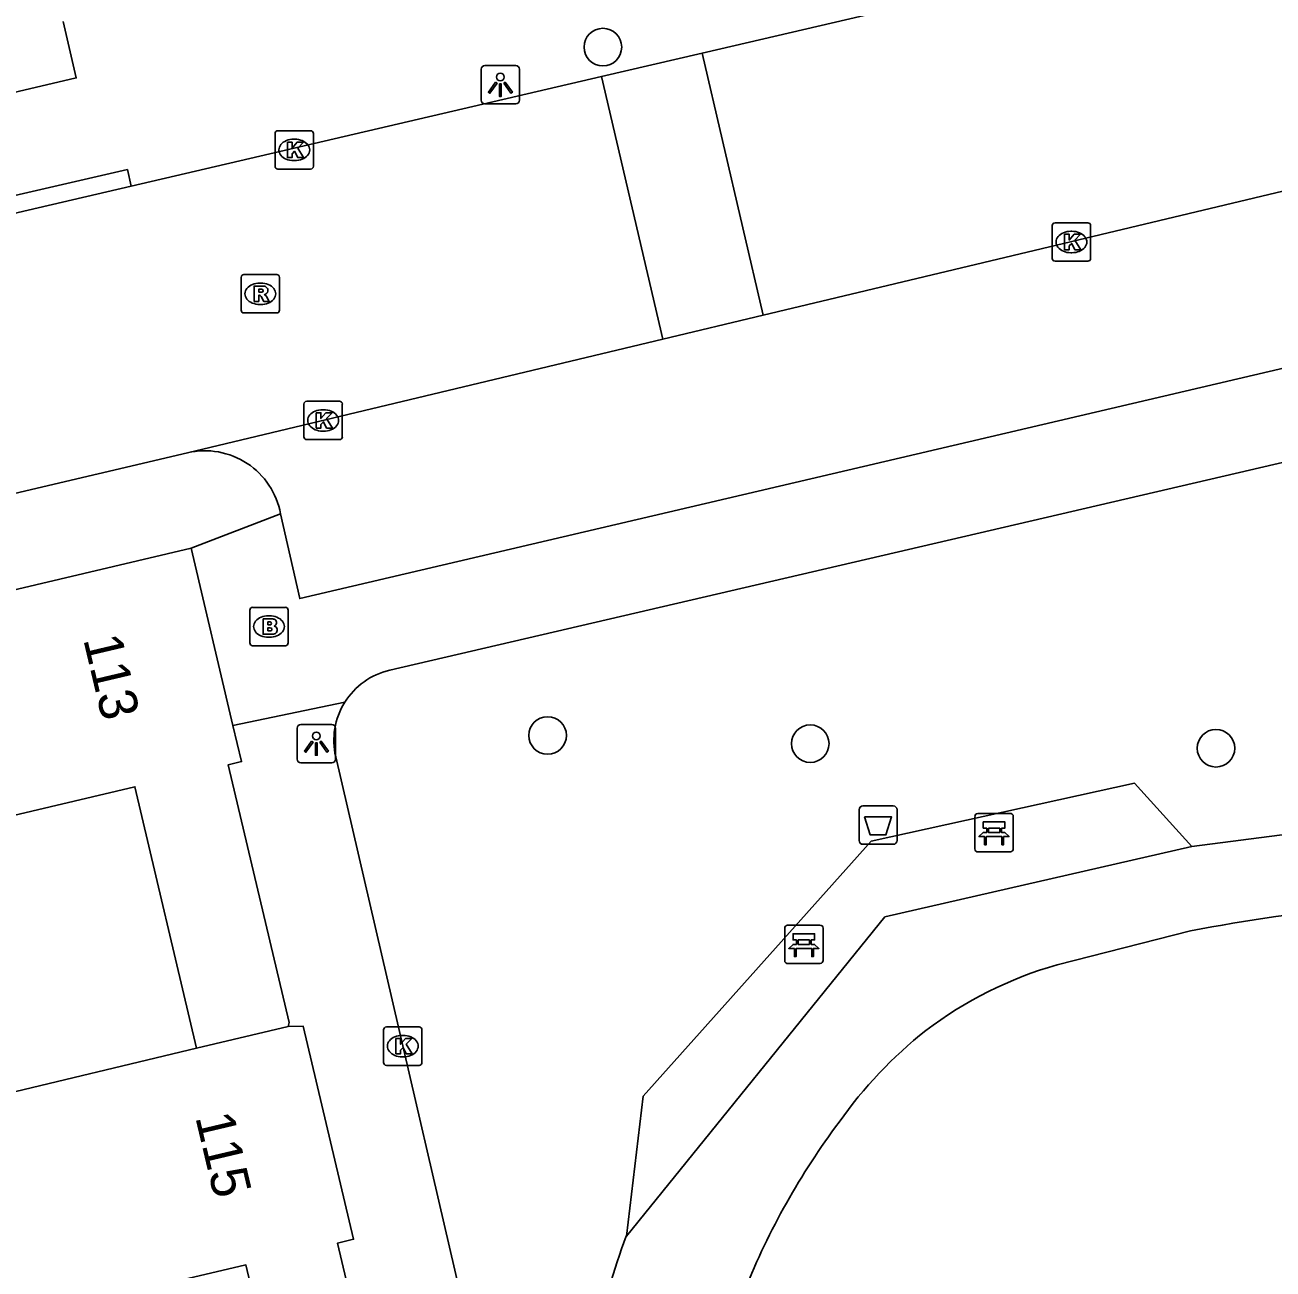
# Model space of a CAD drawing. Extents: x 162990 to 165007, y 383433 to 384336.
# Drawn here: x 164209.76 to 164242.26, y 384013.01 to 384045.42 of the extents above; entities that cross this region are included whole.
import ezdxf

# ---------------------------------------------------------------- set-up
doc = ezdxf.new("R2010")
doc.units = 0
for name, color, linetype in [('IMGEO_Afvalbak', 7, 'Continuous'), ('IMGEO_Bank', 7, 'Continuous'), ('IMGEO_Boom', 7, 'Continuous'), ('IMGEO_Brandkraan', 7, 'Continuous'), ('IMGEO_Kolk', 7, 'Continuous'), ('IMGEO_Lichtpunt', 7, 'Continuous'), ('IMGEO_Pand', 7, 'Continuous'), ('IMGEO_Pand_nummerreeks', 7, 'Continuous'), ('IMGEO_Rijbaan_lokaal_open', 7, 'Continuous'), ('IMGEO_Rioolput', 7, 'Continuous'), ('IMGEO_Voetpad_halfverhard', 7, 'Continuous'), ('IMGEO_Voetpad_open', 7, 'Continuous')]:
    doc.layers.add(name, color=color, linetype=linetype)

msp = doc.modelspace()

# ---------------------------------------------------------------- linework, layer by layer
at = {"layer": 'IMGEO_Afvalbak'}
for p, q in [((164231.476, 384024.178), (164231.476, 384024.978)), ((164231.476, 384024.978), (164231.476, 384024.178)), ((164231.576, 384025.078), (164232.366, 384025.078)), ((164232.366, 384025.078), (164231.576, 384025.078)), ((164232.466, 384024.978), (164232.466, 384024.178)), ((164232.466, 384024.178), (164232.466, 384024.978)), ((164232.366, 384024.078), (164231.576, 384024.078)), ((164231.576, 384024.078), (164232.366, 384024.078))]:
    msp.add_line(p, q, dxfattribs=at)
msp.add_lwpolyline([(164231.619, 384024.792), (164232.323, 384024.792), (164232.174, 384024.322), (164231.768, 384024.322), (164231.619, 384024.792)], dxfattribs=at)
for centre, start, end in [((164231.576, 384024.978), 90, 180), ((164231.576, 384024.978), 90, 180), ((164232.366, 384024.978), 0, 90), ((164232.366, 384024.978), 360, 90), ((164231.576, 384024.178), 180, 270), ((164231.576, 384024.178), 180, 270), ((164232.366, 384024.178), 270, 0), ((164232.366, 384024.178), 270, 0)]:
    msp.add_arc(centre, 0.1, start, end, dxfattribs=at)
at = {"layer": 'IMGEO_Bank'}
for p, q in [((164234.568, 384024.882), (164235.409, 384024.882)), ((164235.409, 384024.882), (164234.568, 384024.882)), ((164234.493, 384023.957), (164234.493, 384024.798)), ((164234.493, 384024.798), (164234.493, 384023.957)), ((164235.493, 384024.807), (164235.493, 384023.966)), ((164235.493, 384023.966), (164235.493, 384024.807)), ((164235.19, 384024.28), (164234.797, 384024.28)), ((164234.802, 384024.388), (164234.802, 384024.494)), ((164234.846, 384024.494), (164234.846, 384024.388)), ((164235.134, 384024.5), (164234.852, 384024.5)), ((164234.852, 384024.382), (164235.134, 384024.382)), ((164235.14, 384024.388), (164235.14, 384024.494)), ((164235.184, 384024.494), (164235.184, 384024.388)), ((164235.418, 384023.882), (164234.577, 384023.882)), ((164234.577, 384023.882), (164235.418, 384023.882)), ((164229.615, 384021.97), (164230.456, 384021.97)), ((164230.456, 384021.97), (164229.615, 384021.97)), ((164229.54, 384021.045), (164229.54, 384021.886)), ((164229.54, 384021.886), (164229.54, 384021.045)), ((164230.54, 384021.895), (164230.54, 384021.054)), ((164230.54, 384021.054), (164230.54, 384021.895)), ((164230.237, 384021.368), (164229.844, 384021.368)), ((164229.849, 384021.476), (164229.849, 384021.582)), ((164229.893, 384021.582), (164229.893, 384021.476)), ((164230.181, 384021.588), (164229.899, 384021.588)), ((164229.899, 384021.47), (164230.181, 384021.47)), ((164230.187, 384021.476), (164230.187, 384021.582)), ((164230.231, 384021.582), (164230.231, 384021.476)), ((164230.465, 384020.97), (164229.624, 384020.97)), ((164229.624, 384020.97), (164230.465, 384020.97))]:
    msp.add_line(p, q, dxfattribs=at)
for points in [[(164234.796, 384024.5), (164234.71, 384024.5), (164234.71, 384024.661), (164235.273, 384024.661), (164235.273, 384024.5), (164235.19, 384024.5)], [(164234.74, 384024.28), (164234.598, 384024.28), (164234.71, 384024.382), (164234.796, 384024.382)], [(164234.79, 384024.273), (164234.79, 384024.066), (164234.747, 384024.066), (164234.747, 384024.273)], [(164235.19, 384024.382), (164235.273, 384024.382), (164235.385, 384024.28), (164235.246, 384024.28)], [(164235.24, 384024.273), (164235.24, 384024.066), (164235.196, 384024.066), (164235.196, 384024.273)], [(164229.843, 384021.588), (164229.757, 384021.588), (164229.757, 384021.749), (164230.32, 384021.749), (164230.32, 384021.588), (164230.237, 384021.588)], [(164229.787, 384021.368), (164229.645, 384021.368), (164229.757, 384021.47), (164229.843, 384021.47)], [(164229.837, 384021.361), (164229.837, 384021.154), (164229.794, 384021.154), (164229.794, 384021.361)], [(164230.237, 384021.47), (164230.32, 384021.47), (164230.432, 384021.368), (164230.293, 384021.368)], [(164230.287, 384021.361), (164230.287, 384021.154), (164230.243, 384021.154), (164230.243, 384021.361)]]:
    msp.add_lwpolyline(points, dxfattribs=at)
for centre, radius, start, end in [((164234.571, 384024.804), 0.0779, 92.4484, 184.2845), ((164234.571, 384024.804), 0.0779, 92.4484, 184.2845), ((164235.415, 384024.804), 0.0779, 2.4484, 94.2845), ((164235.415, 384024.804), 0.0779, 2.4484, 94.2845), ((164234.74, 384024.273), 0.00671, 2.8957, 87.1043), ((164234.797, 384024.273), 0.00671, 92.8957, 177.1043), ((164234.795, 384024.493), 0.00671, 2.8957, 87.1043), ((164234.795, 384024.389), 0.00671, 272.8957, 357.1043), ((164234.852, 384024.493), 0.00671, 92.8957, 177.1043), ((164234.852, 384024.389), 0.00671, 182.8957, 267.1043), ((164235.134, 384024.493), 0.00671, 2.8957, 87.1043), ((164235.134, 384024.389), 0.00671, 272.8957, 357.1043), ((164235.191, 384024.493), 0.00671, 92.8957, 177.1043), ((164235.191, 384024.389), 0.00671, 182.8957, 267.1043), ((164235.189, 384024.273), 0.00671, 2.8957, 87.1043), ((164235.246, 384024.273), 0.00671, 92.8957, 177.1043), ((164234.571, 384023.96), 0.0779, 182.4484, 274.2845), ((164234.571, 384023.96), 0.0779, 182.4484, 274.2845), ((164235.415, 384023.96), 0.0779, 272.4484, 4.2845), ((164235.415, 384023.96), 0.0779, 272.4484, 4.2845), ((164229.618, 384021.892), 0.0779, 92.4484, 184.2845), ((164229.618, 384021.892), 0.0779, 92.4484, 184.2845), ((164230.462, 384021.892), 0.0779, 2.4484, 94.2845), ((164230.462, 384021.892), 0.0779, 2.4484, 94.2845), ((164229.787, 384021.361), 0.00671, 2.8957, 87.1043), ((164229.844, 384021.361), 0.00671, 92.8957, 177.1043), ((164229.842, 384021.581), 0.00671, 2.8957, 87.1043), ((164229.842, 384021.477), 0.00671, 272.8957, 357.1043), ((164229.899, 384021.581), 0.00671, 92.8957, 177.1043), ((164229.899, 384021.477), 0.00671, 182.8957, 267.1043), ((164230.181, 384021.581), 0.00671, 2.8957, 87.1043), ((164230.181, 384021.477), 0.00671, 272.8957, 357.1043), ((164230.238, 384021.581), 0.00671, 92.8957, 177.1043), ((164230.238, 384021.477), 0.00671, 182.8957, 267.1043), ((164230.236, 384021.361), 0.00671, 2.8957, 87.1043), ((164230.293, 384021.361), 0.00671, 92.8957, 177.1043), ((164229.618, 384021.048), 0.0779, 182.4484, 274.2845), ((164229.618, 384021.048), 0.0779, 182.4484, 274.2845), ((164230.462, 384021.048), 0.0779, 272.4484, 4.2845), ((164230.462, 384021.048), 0.0779, 272.4484, 4.2845)]:
    msp.add_arc(centre, radius, start, end, dxfattribs=at)
at = {"layer": 'IMGEO_Boom'}
for centre in [(164224.807, 384044.845), (164223.367, 384026.914), (164230.206, 384026.7), (164240.77, 384026.58)]:
    msp.add_circle(centre, 0.489, dxfattribs=at)
at = {"layer": 'IMGEO_Brandkraan'}
for p, q in [((164215.612, 384029.325), (164215.612, 384030.177)), ((164215.687, 384030.251), (164216.539, 384030.251)), ((164216.613, 384030.177), (164216.613, 384029.325)), ((164216.1, 384030.031), (164216.125, 384030.031)), ((164216.123, 384029.471), (164216.098, 384029.471)), ((164216.539, 384029.251), (164215.687, 384029.251))]:
    msp.add_line(p, q, dxfattribs=at)
for points in [[(164215.612, 384029.325), (164215.612, 384030.177)], [(164215.687, 384030.251), (164216.539, 384030.251)], [(164216.613, 384030.177), (164216.613, 384029.325)], [(164215.96, 384029.951), (164215.96, 384029.551), (164216.173, 384029.551)], [(164216.191, 384029.951), (164215.96, 384029.951)], [(164216.139, 384029.87), (164216.085, 384029.87), (164216.085, 384029.794)], [(164216.085, 384029.794), (164216.138, 384029.794)], [(164216.147, 384029.718), (164216.085, 384029.718), (164216.085, 384029.637)], [(164216.085, 384029.637), (164216.147, 384029.637)], [(164216.539, 384029.251), (164215.687, 384029.251)]]:
    msp.add_lwpolyline(points, dxfattribs=at)
for centre, radius, start, end in [((164215.689, 384030.175), 0.0765, 91.552, 178.448), ((164215.689, 384030.175), 0.0765, 91.552, 178.448), ((164216.537, 384030.175), 0.0765, 1.552, 88.448), ((164216.537, 384030.175), 0.0765, 1.552, 88.448), ((164216.14, 384029.832), 0.0379, 267.8285, 90.9355), ((164216.148, 384029.677), 0.0404, 269.8759, 90.5077), ((164216.195, 384029.806), 0.145, 59.4692, 91.5367), ((164216.22, 384029.853), 0.0922, 285.5137, 58.1501), ((164216.225, 384029.661), 0.105, 301.3115, 78.989), ((164216.179, 384029.802), 0.251, 268.6676, 293.5347), ((164215.689, 384029.327), 0.0765, 181.552, 268.448), ((164215.689, 384029.327), 0.0765, 181.552, 268.448), ((164216.537, 384029.327), 0.0765, 271.552, 358.448), ((164216.537, 384029.327), 0.0765, 271.552, 358.448)]:
    msp.add_arc(centre, radius, start, end, dxfattribs=at)
for centre, major_axis, ratio, start_param, end_param in [((164216.099, 384029.751), (-0.387, 0.002), 0.722429, 4.712389, 7.853982), ((164216.124, 384029.751), (-0.39, 0.002), 0.717154, 1.570796, 4.712389)]:
    msp.add_ellipse(centre, major_axis=major_axis, ratio=ratio, start_param=start_param, end_param=end_param, dxfattribs=at)
at = {"layer": 'IMGEO_Kolk'}
for p, q in [((164216.27, 384041.741), (164216.27, 384042.593)), ((164216.345, 384042.667), (164217.197, 384042.667)), ((164216.758, 384042.447), (164216.783, 384042.447)), ((164217.271, 384042.593), (164217.271, 384041.741)), ((164216.781, 384041.887), (164216.756, 384041.887)), ((164217.197, 384041.667), (164216.345, 384041.667)), ((164236.505, 384039.342), (164236.505, 384040.194)), ((164236.58, 384040.268), (164237.432, 384040.268)), ((164237.506, 384040.194), (164237.506, 384039.342)), ((164236.993, 384040.048), (164237.018, 384040.048)), ((164237.016, 384039.488), (164236.991, 384039.488)), ((164237.432, 384039.268), (164236.58, 384039.268)), ((164217.096, 384035.62), (164217.948, 384035.62)), ((164217.021, 384034.694), (164217.021, 384035.546)), ((164217.509, 384035.4), (164217.534, 384035.4)), ((164218.022, 384035.546), (164218.022, 384034.694)), ((164217.948, 384034.62), (164217.096, 384034.62)), ((164217.532, 384034.84), (164217.507, 384034.84)), ((164219.17, 384019.32), (164220.022, 384019.32)), ((164219.095, 384018.394), (164219.095, 384019.246)), ((164219.583, 384019.1), (164219.608, 384019.1)), ((164220.096, 384019.246), (164220.096, 384018.394)), ((164219.606, 384018.54), (164219.581, 384018.54)), ((164220.022, 384018.32), (164219.17, 384018.32))]:
    msp.add_line(p, q, dxfattribs=at)
for points in [[(164216.27, 384041.741), (164216.27, 384042.593)], [(164216.345, 384042.667), (164217.197, 384042.667)], [(164217.271, 384042.593), (164217.271, 384041.741)], [(164216.591, 384042.367), (164216.714, 384042.367), (164216.714, 384042.216), (164216.844, 384042.367), (164217.008, 384042.367), (164216.862, 384042.216), (164217.015, 384041.967), (164216.863, 384041.967), (164216.778, 384042.131), (164216.714, 384042.064), (164216.714, 384041.967), (164216.591, 384041.967), (164216.591, 384042.367)], [(164217.197, 384041.667), (164216.345, 384041.667)], [(164236.505, 384039.342), (164236.505, 384040.194)], [(164236.58, 384040.268), (164237.432, 384040.268)], [(164237.506, 384040.194), (164237.506, 384039.342)], [(164236.826, 384039.968), (164236.949, 384039.968), (164236.949, 384039.817), (164237.079, 384039.968), (164237.243, 384039.968), (164237.097, 384039.817), (164237.25, 384039.568), (164237.098, 384039.568), (164237.013, 384039.732), (164236.949, 384039.665), (164236.949, 384039.568), (164236.826, 384039.568), (164236.826, 384039.968)], [(164237.432, 384039.268), (164236.58, 384039.268)], [(164217.096, 384035.62), (164217.948, 384035.62)], [(164217.021, 384034.694), (164217.021, 384035.546)], [(164217.342, 384035.32), (164217.465, 384035.32), (164217.465, 384035.169), (164217.595, 384035.32), (164217.759, 384035.32), (164217.613, 384035.169), (164217.766, 384034.92), (164217.614, 384034.92), (164217.529, 384035.084), (164217.465, 384035.017), (164217.465, 384034.92), (164217.342, 384034.92), (164217.342, 384035.32)], [(164218.022, 384035.546), (164218.022, 384034.694)], [(164217.948, 384034.62), (164217.096, 384034.62)], [(164219.17, 384019.32), (164220.022, 384019.32)], [(164219.095, 384018.394), (164219.095, 384019.246)], [(164219.416, 384019.02), (164219.539, 384019.02), (164219.539, 384018.869), (164219.669, 384019.02), (164219.833, 384019.02), (164219.687, 384018.869), (164219.84, 384018.62), (164219.688, 384018.62), (164219.603, 384018.784), (164219.539, 384018.717), (164219.539, 384018.62), (164219.416, 384018.62), (164219.416, 384019.02)], [(164220.096, 384019.246), (164220.096, 384018.394)], [(164220.022, 384018.32), (164219.17, 384018.32)]]:
    msp.add_lwpolyline(points, dxfattribs=at)
for centre, start, end in [((164216.347, 384042.591), 91.552, 178.448), ((164216.347, 384042.591), 91.552, 178.448), ((164217.195, 384042.591), 1.552, 88.448), ((164217.195, 384042.591), 1.552, 88.448), ((164216.347, 384041.743), 181.552, 268.448), ((164216.347, 384041.743), 181.552, 268.448), ((164217.195, 384041.743), 271.552, 358.448), ((164217.195, 384041.743), 271.552, 358.448), ((164236.582, 384040.192), 91.552, 178.448), ((164236.582, 384040.192), 91.552, 178.448), ((164237.43, 384040.192), 1.552, 88.448), ((164237.43, 384040.192), 1.552, 88.448), ((164236.582, 384039.344), 181.552, 268.448), ((164236.582, 384039.344), 181.552, 268.448), ((164237.43, 384039.344), 271.552, 358.448), ((164237.43, 384039.344), 271.552, 358.448), ((164217.098, 384035.544), 91.552, 178.448), ((164217.098, 384035.544), 91.552, 178.448), ((164217.946, 384035.544), 1.552, 88.448), ((164217.946, 384035.544), 1.552, 88.448), ((164217.098, 384034.696), 181.552, 268.448), ((164217.098, 384034.696), 181.552, 268.448), ((164217.946, 384034.696), 271.552, 358.448), ((164217.946, 384034.696), 271.552, 358.448), ((164219.172, 384019.244), 91.552, 178.448), ((164219.172, 384019.244), 91.552, 178.448), ((164220.02, 384019.244), 1.552, 88.448), ((164220.02, 384019.244), 1.552, 88.448), ((164219.172, 384018.396), 181.552, 268.448), ((164219.172, 384018.396), 181.552, 268.448), ((164220.02, 384018.396), 271.552, 358.448), ((164220.02, 384018.396), 271.552, 358.448)]:
    msp.add_arc(centre, 0.0765, start, end, dxfattribs=at)
for centre, major_axis, ratio, start_param, end_param in [((164216.757, 384042.167), (-0.387, 0.002), 0.722429, 4.712389, 7.853982), ((164216.782, 384042.167), (-0.39, 0.002), 0.717154, 1.570796, 4.712389), ((164236.992, 384039.768), (-0.387, 0.002), 0.722429, 4.712389, 7.853982), ((164237.017, 384039.768), (-0.39, 0.002), 0.717154, 1.570796, 4.712389), ((164217.508, 384035.12), (-0.387, 0.002), 0.722429, 4.712389, 7.853982), ((164217.533, 384035.12), (-0.39, 0.002), 0.717154, 1.570796, 4.712389), ((164219.582, 384018.82), (-0.387, 0.002), 0.722429, 4.712389, 7.853982), ((164219.607, 384018.82), (-0.39, 0.002), 0.717154, 1.570796, 4.712389)]:
    msp.add_ellipse(centre, major_axis=major_axis, ratio=ratio, start_param=start_param, end_param=end_param, dxfattribs=at)
at = {"layer": 'IMGEO_Lichtpunt'}
for p, q in [((164222.54, 384044.363), (164221.732, 384044.363)), ((164222.54, 384044.363), (164221.732, 384044.363)), ((164221.638, 384044.268), (164221.638, 384043.461)), ((164221.638, 384044.268), (164221.638, 384043.461)), ((164222.634, 384043.461), (164222.634, 384044.268)), ((164222.634, 384043.461), (164222.634, 384044.268)), ((164221.732, 384043.367), (164222.54, 384043.367)), ((164221.732, 384043.367), (164222.54, 384043.367)), ((164217.749, 384027.199), (164216.941, 384027.199)), ((164217.749, 384027.199), (164216.941, 384027.199)), ((164216.847, 384027.104), (164216.847, 384026.297)), ((164216.847, 384027.104), (164216.847, 384026.297)), ((164217.843, 384026.297), (164217.843, 384027.104)), ((164217.843, 384026.297), (164217.843, 384027.104)), ((164216.941, 384026.203), (164217.749, 384026.203)), ((164216.941, 384026.203), (164217.749, 384026.203))]:
    msp.add_line(p, q, dxfattribs=at)
for points in [[(164222.012, 384043.932), (164222.051, 384043.904), (164221.863, 384043.642), (164221.825, 384043.669), (164222.012, 384043.932)], [(164222.114, 384043.884), (164222.161, 384043.884), (164222.161, 384043.562), (164222.114, 384043.562), (164222.114, 384043.884)], [(164222.224, 384043.904), (164222.262, 384043.931), (164222.449, 384043.669), (164222.41, 384043.641), (164222.224, 384043.904)], [(164217.221, 384026.768), (164217.26, 384026.74), (164217.072, 384026.478), (164217.034, 384026.505), (164217.221, 384026.768)], [(164217.323, 384026.72), (164217.37, 384026.72), (164217.37, 384026.398), (164217.323, 384026.398), (164217.323, 384026.72)], [(164217.433, 384026.74), (164217.471, 384026.767), (164217.658, 384026.505), (164217.619, 384026.477), (164217.433, 384026.74)]]:
    msp.add_lwpolyline(points, dxfattribs=at)
for centre in [(164222.137, 384044.066), (164217.346, 384026.902)]:
    msp.add_circle(centre, 0.0994, dxfattribs=at)
for centre, start, end in [((164221.732, 384044.268), 90, 180), ((164221.732, 384044.268), 90, 180), ((164222.54, 384044.268), 0, 90), ((164222.54, 384044.268), 0, 90), ((164221.732, 384043.461), 180, 270), ((164221.732, 384043.461), 180, 270), ((164222.54, 384043.461), 270, 0), ((164222.54, 384043.461), 270, 360), ((164216.941, 384027.104), 90, 180), ((164216.941, 384027.104), 90, 180), ((164217.749, 384027.104), 0, 90), ((164217.749, 384027.104), 0, 90), ((164216.941, 384026.297), 180, 270), ((164216.941, 384026.297), 180, 270), ((164217.749, 384026.297), 270, 0), ((164217.749, 384026.297), 270, 360)]:
    msp.add_arc(centre, 0.0946, start, end, dxfattribs=at)
at = {"layer": 'IMGEO_Pand'}
for points in [[(164210.751, 384045.51), (164211.094, 384044.042), (164208.249, 384043.377)], [(164214.083, 384031.794), (164200.399, 384028.561)], [(164214.083, 384031.794), (164215.173, 384027.177)], [(164215.173, 384027.177), (164215.397, 384026.231), (164215.053, 384026.149), (164216.639, 384019.438), (164216.611, 384019.336)], [(164208.858, 384017.481), (164207.245, 384024.306), (164212.621, 384025.576), (164214.229, 384018.766)], [(164214.229, 384018.766), (164216.611, 384019.336)], [(164216.611, 384019.336), (164217.001, 384019.343), (164218.313, 384013.79), (164217.898, 384013.692), (164219.557, 384006.673)], [(164214.229, 384018.766), (164208.858, 384017.481)], [(164211.792, 384004.815), (164210.13, 384011.852), (164215.51, 384013.123), (164217.167, 384006.108)]]:
    msp.add_lwpolyline(points, dxfattribs=at)
at = {"layer": 'IMGEO_Rijbaan_lokaal_open'}
for points in [[(164227.391, 384044.691), (164236.086, 384046.718)], [(164224.771, 384044.08), (164227.391, 384044.691)], [(164227.391, 384044.691), (164228.984, 384037.862)], [(164212.528, 384041.226), (164224.771, 384044.08)], [(164226.367, 384037.236), (164224.771, 384044.08)], [(164228.984, 384037.862), (164252.072, 384043.378)], [(164212.528, 384041.226), (164183.166, 384034.381)], [(164228.984, 384037.862), (164226.367, 384037.236)], [(164226.367, 384037.236), (164213.994, 384034.28)], [(164171.225, 384024.217), (164213.994, 384034.28)]]:
    msp.add_lwpolyline(points, dxfattribs=at)
at = {"layer": 'IMGEO_Rioolput'}
for p, q in [((164215.386, 384037.993), (164215.386, 384038.845)), ((164215.461, 384038.919), (164216.313, 384038.919)), ((164216.387, 384038.845), (164216.387, 384037.993)), ((164215.874, 384038.699), (164215.899, 384038.699)), ((164216.313, 384037.919), (164215.461, 384037.919)), ((164215.897, 384038.139), (164215.872, 384038.139))]:
    msp.add_line(p, q, dxfattribs=at)
for points in [[(164215.386, 384037.993), (164215.386, 384038.845)], [(164215.461, 384038.919), (164216.313, 384038.919)], [(164216.387, 384038.845), (164216.387, 384037.993)], [(164215.975, 384038.617), (164215.723, 384038.619), (164215.723, 384038.219)], [(164215.901, 384038.538), (164215.847, 384038.538), (164215.847, 384038.457)], [(164215.723, 384038.219), (164215.847, 384038.219), (164215.847, 384038.381), (164215.858, 384038.381)], [(164215.847, 384038.457), (164215.899, 384038.457)], [(164215.905, 384038.352), (164215.976, 384038.219), (164216.116, 384038.219), (164216.051, 384038.345)], [(164216.313, 384037.919), (164215.461, 384037.919)]]:
    msp.add_lwpolyline(points, dxfattribs=at)
for centre, radius, start, end in [((164215.463, 384038.843), 0.0765, 91.552, 178.448), ((164215.463, 384038.843), 0.0765, 91.552, 178.448), ((164216.311, 384038.843), 0.0765, 1.552, 88.448), ((164216.311, 384038.843), 0.0765, 1.552, 88.448), ((164215.907, 384038.442), 0.0964, 77.0061, 93.1865), ((164215.921, 384038.499), 0.0378, 276.6634, 79.6772), ((164215.974, 384038.507), 0.109, 350.3612, 89.416), ((164215.972, 384038.507), 0.112, 277.5842, 350.9817), ((164215.857, 384038.328), 0.0533, 26.0293, 88.6989), ((164215.883, 384038.646), 0.19, 274.7715, 282.9687), ((164215.956, 384038.292), 0.108, 29.5134, 73.7905), ((164215.463, 384037.995), 0.0765, 181.552, 268.448), ((164215.463, 384037.995), 0.0765, 181.552, 268.448), ((164216.311, 384037.995), 0.0765, 271.552, 358.448), ((164216.311, 384037.995), 0.0765, 271.552, 358.448)]:
    msp.add_arc(centre, radius, start, end, dxfattribs=at)
for centre, major_axis, ratio, start_param, end_param in [((164215.873, 384038.419), (-0.387, 0.002), 0.722429, 4.712389, 7.853982), ((164215.898, 384038.419), (-0.39, 0.002), 0.717154, 1.570796, 4.712389)]:
    msp.add_ellipse(centre, major_axis=major_axis, ratio=ratio, start_param=start_param, end_param=end_param, dxfattribs=at)
at = {"layer": 'IMGEO_Voetpad_halfverhard'}
for points in [[(164247.256, 384024.944), (164240.139, 384024.02)], [(164236.637, 384020.942), (164240.106, 384021.823)]]:
    msp.add_lwpolyline(points, dxfattribs=at)
for centre, radius, start, end in [((164248.547, 383978.561), 44.077, 95.1909, 101.0404), ((164239.545, 384010.852), 10.5, 106.0771, 127.0931), ((164240.654, 384009.928), 11.911, 128.6668, 144.5162), ((164246.482, 384005.261), 19.37, 143.2823, 158.1603), ((164241.027, 384007.902), 16.711, 159.0911, 178.2931)]:
    msp.add_arc(centre, radius, start, end, dxfattribs=at)
at = {"layer": 'IMGEO_Voetpad_open'}
for points in [[(164252.072, 384043.378), (164253.269, 384038.999), (164216.912, 384030.477), (164216.414, 384032.688)], [(164183.166, 384034.381), (164183.05, 384034.876), (164212.427, 384041.655), (164212.528, 384041.226)], [(164219.256, 384028.614), (164250.523, 384035.89)], [(164216.414, 384032.688), (164214.083, 384031.794)], [(164215.173, 384027.177), (164218.086, 384027.777)], [(164217.85, 384026.358), (164222.444, 384006.54)], [(164225.417, 384013.866), (164225.853, 384017.514), (164231.789, 384024.158), (164238.652, 384025.667), (164240.139, 384024.02)], [(164240.139, 384024.02), (164232.148, 384022.19), (164225.417, 384013.866)]]:
    msp.add_lwpolyline(points, dxfattribs=at)
for centre, radius, start, end in [((164214.442, 384032.326), 2.004, 10.3936, 102.9284), ((164219.682, 384026.783), 1.88, 103.0842, 148.0745), ((164219.682, 384026.782), 1.881, 148.076, 193.0386)]:
    msp.add_arc(centre, radius, start, end, dxfattribs=at)

# ---------------------------------------------------------------- texts
at = {"layer": 'IMGEO_Pand_nummerreeks'}
for s, rotation, p in [('113', 283.2924, (164211.273, 384029.422)), ('115', 283.2934, (164214.19, 384016.976))]:
    msp.add_text(s, height=1, rotation=rotation, dxfattribs=at).set_placement(p)

doc.saveas('drawing.dxf')
